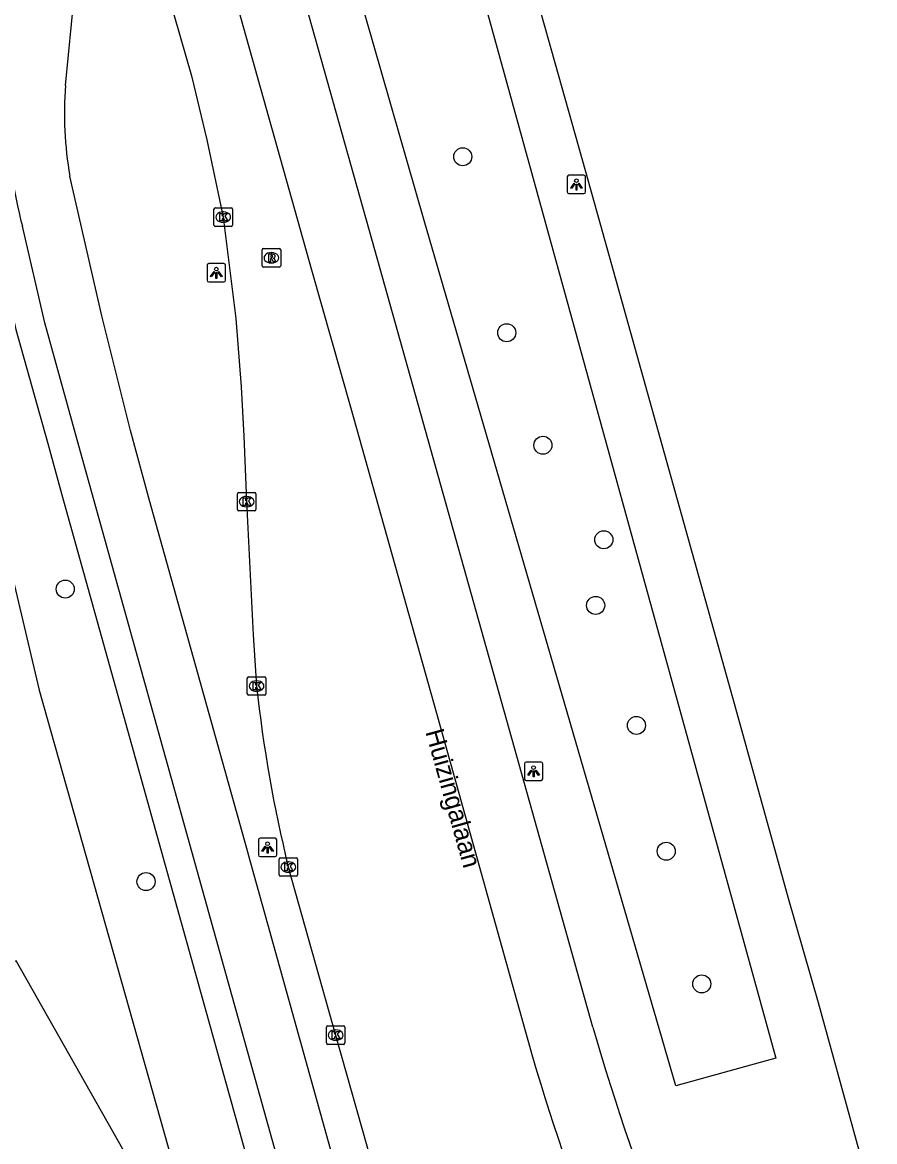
# Model space of a CAD drawing. Extents: x 158461 to 159795, y 387220 to 388672.
# Drawn here: x 159716.9 to 159763.1, y 387874.1 to 387934.7 of the extents above; entities that cross this region are included whole.
import ezdxf

# ---------------------------------------------------------------- set-up
doc = ezdxf.new("R2010")
doc.units = 0
for name, color, linetype in [('IMGEO_Berm_groen', 7, 'Continuous'), ('IMGEO_Boom', 7, 'Continuous'), ('IMGEO_Fietspad_gesloten', 7, 'Continuous'), ('IMGEO_Groenvoorziening', 7, 'Continuous'), ('IMGEO_Kolk', 7, 'Continuous'), ('IMGEO_Lichtpunt', 7, 'Continuous'), ('IMGEO_Openbare_ruimte_label', 7, 'Continuous'), ('IMGEO_OVBaan_gesloten', 7, 'Continuous'), ('IMGEO_Pand', 7, 'Continuous'), ('IMGEO_Rijbaan_regionaal_gesloten', 7, 'Continuous'), ('IMGEO_Rioolput', 7, 'Continuous'), ('IMGEO_Voetpad_open', 7, 'Continuous')]:
    doc.layers.add(name, color=color, linetype=linetype)

msp = doc.modelspace()

# ---------------------------------------------------------------- linework, layer by layer
at = {"layer": 'IMGEO_Berm_groen'}
msp.add_lwpolyline([(159733.401, 387966.816), (159744.661, 387926.02), (159757.732, 387878.595), (159752.327, 387877.107), (159738.707, 387923.945), (159726.858, 387965.154)], dxfattribs=at)
at = {"layer": 'IMGEO_Boom'}
for centre in [(159740.789, 387927.395), (159743.168, 387917.868), (159745.126, 387911.78), (159748.426, 387906.664), (159719.268, 387903.991), (159747.984, 387903.106), (159750.194, 387896.611), (159751.807, 387889.803), (159723.641, 387888.157), (159753.728, 387882.617)]:
    msp.add_circle(centre, 0.489, dxfattribs=at)
at = {"layer": 'IMGEO_Fietspad_gesloten'}
for points in [[(159719.29, 387931.254), (159719.771, 387936.253)], [(159763.087, 387783.655), (159762.739, 387784.515), (159761.723, 387787.265), (159757.936, 387797.519), (159752.452, 387811.969), (159752.292, 387812.391), (159750.56, 387817.566), (159747.828, 387825.716), (159745.789, 387832.17), (159744.843, 387835.162), (159740.716, 387848.453), (159739.776, 387851.795), (159734.791, 387869.516), (159734.442, 387870.765), (159731.988, 387879.571), (159729.317, 387889.154), (159729.095, 387889.947), (159724.168, 387907.558), (159723.828, 387908.783), (159722.806, 387912.575), (159721.247, 387918.79), (159719.52, 387926.347)], [(159737.376, 387849.541), (159731.98, 387868.76), (159727.23, 387885.831), (159720.007, 387911.755), (159718.161, 387918.411), (159716.947, 387923.645)]]:
    msp.add_lwpolyline(points, dxfattribs=at)
for centre, radius, start, end in [((159737.912, 387929.668), 18.69, 175.132, 190.23519), ((159739.512, 387929.67), 23.356, 180.33769, 194.94849)]:
    msp.add_arc(centre, radius, start, end, dxfattribs=at)
at = {"layer": 'IMGEO_Groenvoorziening'}
msp.add_lwpolyline([(159715.096, 387910.154), (159717.859, 387898.513), (159730.952, 387852.111)], dxfattribs=at)
at = {"layer": 'IMGEO_Kolk'}
for p, q in [((159727.32, 387923.701), (159727.32, 387924.553)), ((159727.395, 387924.627), (159728.247, 387924.627)), ((159727.808, 387924.407), (159727.833, 387924.407)), ((159728.321, 387924.553), (159728.321, 387923.701)), ((159727.831, 387923.847), (159727.806, 387923.847)), ((159728.247, 387923.627), (159727.395, 387923.627)), ((159728.663, 387909.225), (159729.515, 387909.225)), ((159728.588, 387908.299), (159728.588, 387909.151)), ((159729.076, 387909.005), (159729.101, 387909.005)), ((159729.589, 387909.151), (159729.589, 387908.299)), ((159729.515, 387908.225), (159728.663, 387908.225)), ((159729.099, 387908.445), (159729.074, 387908.445)), ((159729.122, 387898.316), (159729.122, 387899.168)), ((159729.197, 387899.242), (159730.049, 387899.242)), ((159729.61, 387899.022), (159729.635, 387899.022)), ((159730.123, 387899.168), (159730.123, 387898.316)), ((159729.633, 387898.462), (159729.608, 387898.462)), ((159730.049, 387898.242), (159729.197, 387898.242)), ((159730.844, 387888.519), (159730.844, 387889.371)), ((159730.919, 387889.445), (159731.771, 387889.445)), ((159731.845, 387889.371), (159731.845, 387888.519)), ((159731.355, 387888.665), (159731.33, 387888.665)), ((159731.332, 387889.225), (159731.357, 387889.225)), ((159731.771, 387888.445), (159730.919, 387888.445)), ((159733.404, 387879.42), (159733.404, 387880.272)), ((159733.479, 387880.346), (159734.331, 387880.346)), ((159734.405, 387880.272), (159734.405, 387879.42)), ((159733.915, 387879.566), (159733.89, 387879.566)), ((159733.892, 387880.126), (159733.917, 387880.126)), ((159734.331, 387879.346), (159733.479, 387879.346))]:
    msp.add_line(p, q, dxfattribs=at)
for points in [[(159727.32, 387923.701), (159727.32, 387924.553)], [(159727.395, 387924.627), (159728.247, 387924.627)], [(159728.321, 387924.553), (159728.321, 387923.701)], [(159727.641, 387924.327), (159727.764, 387924.327), (159727.764, 387924.176), (159727.894, 387924.327), (159728.058, 387924.327), (159727.912, 387924.176), (159728.065, 387923.927), (159727.913, 387923.927), (159727.828, 387924.091), (159727.764, 387924.024), (159727.764, 387923.927), (159727.641, 387923.927), (159727.641, 387924.327)], [(159728.247, 387923.627), (159727.395, 387923.627)], [(159728.663, 387909.225), (159729.515, 387909.225)], [(159728.588, 387908.299), (159728.588, 387909.151)], [(159728.909, 387908.925), (159729.032, 387908.925), (159729.032, 387908.774), (159729.162, 387908.925), (159729.326, 387908.925), (159729.18, 387908.774), (159729.333, 387908.525), (159729.181, 387908.525), (159729.096, 387908.689), (159729.032, 387908.622), (159729.032, 387908.525), (159728.909, 387908.525), (159728.909, 387908.925)], [(159729.589, 387909.151), (159729.589, 387908.299)], [(159729.515, 387908.225), (159728.663, 387908.225)], [(159729.122, 387898.316), (159729.122, 387899.168)], [(159729.197, 387899.242), (159730.049, 387899.242)], [(159729.443, 387898.942), (159729.566, 387898.942), (159729.566, 387898.791), (159729.696, 387898.942), (159729.86, 387898.942), (159729.714, 387898.791), (159729.867, 387898.542), (159729.715, 387898.542), (159729.63, 387898.706), (159729.566, 387898.639), (159729.566, 387898.542), (159729.443, 387898.542), (159729.443, 387898.942)], [(159730.123, 387899.168), (159730.123, 387898.316)], [(159730.049, 387898.242), (159729.197, 387898.242)], [(159730.844, 387888.519), (159730.844, 387889.371)], [(159730.919, 387889.445), (159731.771, 387889.445)], [(159731.845, 387889.371), (159731.845, 387888.519)], [(159731.165, 387889.145), (159731.288, 387889.145), (159731.288, 387888.994), (159731.418, 387889.145), (159731.582, 387889.145), (159731.436, 387888.994), (159731.589, 387888.745), (159731.437, 387888.745), (159731.352, 387888.909), (159731.288, 387888.842), (159731.288, 387888.745), (159731.165, 387888.745), (159731.165, 387889.145)], [(159731.771, 387888.445), (159730.919, 387888.445)], [(159733.404, 387879.42), (159733.404, 387880.272)], [(159733.479, 387880.346), (159734.331, 387880.346)], [(159734.405, 387880.272), (159734.405, 387879.42)], [(159733.725, 387880.046), (159733.848, 387880.046), (159733.848, 387879.895), (159733.978, 387880.046), (159734.142, 387880.046), (159733.996, 387879.895), (159734.149, 387879.646), (159733.997, 387879.646), (159733.912, 387879.81), (159733.848, 387879.743), (159733.848, 387879.646), (159733.725, 387879.646), (159733.725, 387880.046)], [(159734.331, 387879.346), (159733.479, 387879.346)]]:
    msp.add_lwpolyline(points, dxfattribs=at)
for centre, start, end in [((159727.397, 387924.551), 91.55205, 178.44795), ((159727.397, 387924.551), 91.55205, 178.44795), ((159728.245, 387924.551), 1.55205, 88.44795), ((159728.245, 387924.551), 1.55205, 88.44795), ((159727.397, 387923.703), 181.55205, 268.44795), ((159727.397, 387923.703), 181.55205, 268.44795), ((159728.245, 387923.703), 271.55205, 358.44795), ((159728.245, 387923.703), 271.55205, 358.44795), ((159728.665, 387909.149), 91.55205, 178.44795), ((159728.665, 387909.149), 91.55205, 178.44795), ((159729.513, 387909.149), 1.55205, 88.44795), ((159729.513, 387909.149), 1.55205, 88.44795), ((159728.665, 387908.301), 181.55205, 268.44795), ((159728.665, 387908.301), 181.55205, 268.44795), ((159729.513, 387908.301), 271.55205, 358.44795), ((159729.513, 387908.301), 271.55205, 358.44795), ((159729.199, 387899.166), 91.55205, 178.44795), ((159729.199, 387899.166), 91.55205, 178.44795), ((159730.047, 387899.166), 1.55205, 88.44795), ((159730.047, 387899.166), 1.55205, 88.44795), ((159729.199, 387898.318), 181.55205, 268.44795), ((159729.199, 387898.318), 181.55205, 268.44795), ((159730.047, 387898.318), 271.55205, 358.44795), ((159730.047, 387898.318), 271.55205, 358.44795), ((159730.921, 387889.369), 91.55205, 178.44795), ((159730.921, 387889.369), 91.55205, 178.44795), ((159731.769, 387889.369), 1.55205, 88.44795), ((159731.769, 387889.369), 1.55205, 88.44795), ((159730.921, 387888.521), 181.55205, 268.44795), ((159730.921, 387888.521), 181.55205, 268.44795), ((159731.769, 387888.521), 271.55205, 358.44795), ((159731.769, 387888.521), 271.55205, 358.44795), ((159733.481, 387880.27), 91.55205, 178.44795), ((159733.481, 387880.27), 91.55205, 178.44795), ((159734.329, 387880.27), 1.55205, 88.44795), ((159734.329, 387880.27), 1.55205, 88.44795), ((159733.481, 387879.422), 181.55205, 268.44795), ((159733.481, 387879.422), 181.55205, 268.44795), ((159734.329, 387879.422), 271.55205, 358.44795), ((159734.329, 387879.422), 271.55205, 358.44795)]:
    msp.add_arc(centre, 0.0765, start, end, dxfattribs=at)
for centre, major_axis, ratio, start_param, end_param in [((159727.807, 387924.127), (-0.387, 0.002), 0.722429, 4.712389, 7.853982), ((159727.832, 387924.127), (-0.39, 0.002), 0.717154, 1.570796, 4.712389), ((159729.075, 387908.725), (-0.387, 0.002), 0.722429, 4.712389, 7.853982), ((159729.1, 387908.725), (-0.39, 0.002), 0.717154, 1.570796, 4.712389), ((159729.609, 387898.742), (-0.387, 0.002), 0.722429, 4.712389, 7.853982), ((159729.634, 387898.742), (-0.39, 0.002), 0.717154, 1.570796, 4.712389), ((159731.331, 387888.945), (-0.387, 0.002), 0.722429, 4.712389, 7.853982), ((159731.356, 387888.945), (-0.39, 0.002), 0.717154, 1.570796, 4.712389), ((159733.891, 387879.846), (-0.387, 0.002), 0.722429, 4.712389, 7.853982), ((159733.916, 387879.846), (-0.39, 0.002), 0.717154, 1.570796, 4.712389)]:
    msp.add_ellipse(centre, major_axis=major_axis, ratio=ratio, start_param=start_param, end_param=end_param, dxfattribs=at)
at = {"layer": 'IMGEO_Lichtpunt'}
for p, q in [((159746.446, 387926.303), (159746.446, 387925.496)), ((159746.446, 387926.303), (159746.446, 387925.496)), ((159747.348, 387926.398), (159746.54, 387926.398)), ((159747.348, 387926.398), (159746.54, 387926.398)), ((159747.442, 387925.496), (159747.442, 387926.303)), ((159747.442, 387925.496), (159747.442, 387926.303)), ((159746.54, 387925.402), (159747.348, 387925.402)), ((159746.54, 387925.402), (159747.348, 387925.402)), ((159726.949, 387921.52), (159726.949, 387920.713)), ((159726.949, 387921.52), (159726.949, 387920.713)), ((159727.851, 387921.615), (159727.043, 387921.615)), ((159727.851, 387921.615), (159727.043, 387921.615)), ((159727.945, 387920.713), (159727.945, 387921.52)), ((159727.945, 387920.713), (159727.945, 387921.52)), ((159727.043, 387920.619), (159727.851, 387920.619)), ((159727.043, 387920.619), (159727.851, 387920.619)), ((159744.124, 387894.534), (159744.124, 387893.727)), ((159744.124, 387894.534), (159744.124, 387893.727)), ((159745.026, 387894.629), (159744.218, 387894.629)), ((159745.026, 387894.629), (159744.218, 387894.629)), ((159745.12, 387893.727), (159745.12, 387894.534)), ((159745.12, 387893.727), (159745.12, 387894.534)), ((159744.218, 387893.633), (159745.026, 387893.633)), ((159744.218, 387893.633), (159745.026, 387893.633)), ((159730.627, 387890.504), (159729.819, 387890.504)), ((159730.627, 387890.504), (159729.819, 387890.504)), ((159729.725, 387890.409), (159729.725, 387889.602)), ((159729.725, 387890.409), (159729.725, 387889.602)), ((159730.721, 387889.602), (159730.721, 387890.409)), ((159730.721, 387889.602), (159730.721, 387890.409)), ((159729.819, 387889.508), (159730.627, 387889.508)), ((159729.819, 387889.508), (159730.627, 387889.508))]:
    msp.add_line(p, q, dxfattribs=at)
for points in [[(159746.82, 387925.967), (159746.859, 387925.939), (159746.671, 387925.677), (159746.633, 387925.704), (159746.82, 387925.967)], [(159746.922, 387925.919), (159746.969, 387925.919), (159746.969, 387925.597), (159746.922, 387925.597), (159746.922, 387925.919)], [(159747.032, 387925.939), (159747.07, 387925.966), (159747.257, 387925.704), (159747.218, 387925.676), (159747.032, 387925.939)], [(159727.323, 387921.184), (159727.362, 387921.156), (159727.174, 387920.894), (159727.136, 387920.921), (159727.323, 387921.184)], [(159727.425, 387921.136), (159727.472, 387921.136), (159727.472, 387920.814), (159727.425, 387920.814), (159727.425, 387921.136)], [(159727.535, 387921.156), (159727.573, 387921.183), (159727.76, 387920.921), (159727.721, 387920.893), (159727.535, 387921.156)], [(159744.498, 387894.198), (159744.537, 387894.17), (159744.349, 387893.908), (159744.311, 387893.935), (159744.498, 387894.198)], [(159744.6, 387894.15), (159744.647, 387894.15), (159744.647, 387893.828), (159744.6, 387893.828), (159744.6, 387894.15)], [(159744.71, 387894.17), (159744.748, 387894.197), (159744.935, 387893.935), (159744.896, 387893.907), (159744.71, 387894.17)], [(159730.099, 387890.073), (159730.138, 387890.045), (159729.95, 387889.783), (159729.912, 387889.81), (159730.099, 387890.073)], [(159730.201, 387890.025), (159730.248, 387890.025), (159730.248, 387889.703), (159730.201, 387889.703), (159730.201, 387890.025)], [(159730.311, 387890.045), (159730.349, 387890.072), (159730.536, 387889.81), (159730.497, 387889.782), (159730.311, 387890.045)]]:
    msp.add_lwpolyline(points, dxfattribs=at)
for centre in [(159746.945, 387926.101), (159727.448, 387921.318), (159744.623, 387894.332), (159730.224, 387890.207)]:
    msp.add_circle(centre, 0.0994, dxfattribs=at)
for centre, start, end in [((159746.54, 387926.303), 90, 180), ((159746.54, 387926.303), 90, 180), ((159747.348, 387926.303), 0, 90), ((159747.348, 387926.303), 0, 90), ((159746.54, 387925.496), 180, 270), ((159746.54, 387925.496), 180, 270), ((159747.348, 387925.496), 270, 0), ((159747.348, 387925.496), 270, 360), ((159727.043, 387921.52), 90, 180), ((159727.043, 387921.52), 90, 180), ((159727.851, 387921.52), 0, 90), ((159727.851, 387921.52), 0, 90), ((159727.043, 387920.713), 180, 270), ((159727.043, 387920.713), 180, 270), ((159727.851, 387920.713), 270, 0), ((159727.851, 387920.713), 270, 360), ((159744.218, 387894.534), 90, 180), ((159744.218, 387894.534), 90, 180), ((159745.026, 387894.534), 0, 90), ((159745.026, 387894.534), 0, 90), ((159744.218, 387893.727), 180, 270), ((159744.218, 387893.727), 180, 270), ((159745.026, 387893.727), 270, 0), ((159745.026, 387893.727), 270, 360), ((159729.819, 387890.409), 90, 180), ((159729.819, 387890.409), 90, 180), ((159730.627, 387890.409), 0, 90), ((159730.627, 387890.409), 0, 90), ((159729.819, 387889.602), 180, 270), ((159729.819, 387889.602), 180, 270), ((159730.627, 387889.602), 270, 0), ((159730.627, 387889.602), 270, 360)]:
    msp.add_arc(centre, 0.0946, start, end, dxfattribs=at)
at = {"layer": 'IMGEO_OVBaan_gesloten'}
for points in [[(159690.247, 388072.875), (159690.863, 388070.203), (159692.413, 388064.553), (159703.452, 388025.178), (159713.268, 387990.016), (159732.591, 387921.282), (159734.73, 387913.778), (159739.359, 387897.267), (159743.331, 387883.05), (159744.564, 387878.664)], [(159747.834, 387880.272), (159735.911, 387922.812), (159716.822, 387990.637), (159706.964, 388025.892), (159694.93, 388068.864), (159694.291, 388071.37)], [(159707.057, 388069.688), (159709.542, 388060.989), (159716.772, 388035.358), (159734.803, 387971.44), (159747.429, 387926.601), (159755.519, 387897.675), (159758.398, 387887.256), (159760.039, 387881.617), (159762.437, 387872.897)]]:
    msp.add_lwpolyline(points, dxfattribs=at)
for centre, radius, start, end in [((159881.084, 387918.818), 138.714, 196.13371, 207.01023), ((159888.069, 387921.447), 149.747, 196.60091, 205.99255)]:
    msp.add_arc(centre, radius, start, end, dxfattribs=at)
at = {"layer": 'IMGEO_Pand'}
msp.add_lwpolyline([(159704.381, 387876.943), (159696.683, 387872.58), (159700.122, 387866.511), (159703.649, 387868.51), (159704.631, 387866.778), (159711.532, 387870.689), (159709.162, 387874.87), (159714.152, 387877.698), (159716.469, 387873.61), (159714.488, 387872.488), (159716.514, 387868.912), (159723.002, 387872.589), (159716.607, 387883.872), (159711.193, 387880.804)], dxfattribs=at)
at = {"layer": 'IMGEO_Rijbaan_regionaal_gesloten'}
for points in [[(159714.004, 387975.105), (159719.369, 387955.862), (159724.838, 387936.187), (159726.094, 387931.784), (159726.94, 387928.316), (159727.821, 387924.127), (159728.509, 387918.635), (159728.786, 387914.943), (159728.939, 387912.273), (159729.089, 387908.725), (159729.434, 387901.516), (159729.623, 387898.742)], [(159731.345, 387888.945), (159733.905, 387879.846), (159736.753, 387869.771), (159739.581, 387859.728), (159742.137, 387850.643), (159743.326, 387846.639), (159745.289, 387840.14)]]:
    msp.add_lwpolyline(points, dxfattribs=at)
msp.add_arc((159805.277, 387906.99), 76.102, 186.22175, 193.71613, dxfattribs=at)
at = {"layer": 'IMGEO_Rioolput'}
for p, q in [((159729.931, 387921.5), (159729.931, 387922.352)), ((159730.006, 387922.426), (159730.858, 387922.426)), ((159730.419, 387922.206), (159730.444, 387922.206)), ((159730.932, 387922.352), (159730.932, 387921.5)), ((159730.858, 387921.426), (159730.006, 387921.426)), ((159730.442, 387921.646), (159730.417, 387921.646))]:
    msp.add_line(p, q, dxfattribs=at)
for points in [[(159729.931, 387921.5), (159729.931, 387922.352)], [(159730.006, 387922.426), (159730.858, 387922.426)], [(159730.52, 387922.124), (159730.268, 387922.126), (159730.268, 387921.726)], [(159730.446, 387922.045), (159730.392, 387922.045), (159730.392, 387921.964)], [(159730.392, 387921.964), (159730.444, 387921.964)], [(159730.932, 387922.352), (159730.932, 387921.5)], [(159730.858, 387921.426), (159730.006, 387921.426)], [(159730.268, 387921.726), (159730.392, 387921.726), (159730.392, 387921.888), (159730.403, 387921.888)], [(159730.45, 387921.859), (159730.521, 387921.726), (159730.661, 387921.726), (159730.596, 387921.852)]]:
    msp.add_lwpolyline(points, dxfattribs=at)
for centre, radius, start, end in [((159730.008, 387922.35), 0.0765, 91.55205, 178.44795), ((159730.008, 387922.35), 0.0765, 91.55205, 178.44795), ((159730.428, 387922.153), 0.19, 274.7715, 282.96867), ((159730.452, 387921.949), 0.0964, 77.00612, 93.18647), ((159730.466, 387922.006), 0.0378, 276.66336, 79.67722), ((159730.519, 387922.014), 0.109, 350.36119, 89.41601), ((159730.517, 387922.014), 0.112, 277.58423, 350.98172), ((159730.856, 387922.35), 0.0765, 1.55205, 88.44795), ((159730.856, 387922.35), 0.0765, 1.55205, 88.44795), ((159730.008, 387921.502), 0.0765, 181.55205, 268.44795), ((159730.008, 387921.502), 0.0765, 181.55205, 268.44795), ((159730.402, 387921.835), 0.0533, 26.02933, 88.69889), ((159730.501, 387921.799), 0.108, 29.51342, 73.79051), ((159730.856, 387921.502), 0.0765, 271.55205, 358.44795), ((159730.856, 387921.502), 0.0765, 271.55205, 358.44795)]:
    msp.add_arc(centre, radius, start, end, dxfattribs=at)
for centre, major_axis, ratio, start_param, end_param in [((159730.418, 387921.926), (-0.387, 0.002), 0.722429, 4.712389, 7.853982), ((159730.443, 387921.926), (-0.39, 0.002), 0.717154, 1.570796, 4.712389)]:
    msp.add_ellipse(centre, major_axis=major_axis, ratio=ratio, start_param=start_param, end_param=end_param, dxfattribs=at)
at = {"layer": 'IMGEO_Voetpad_open'}
msp.add_lwpolyline([(159715.605, 387922.351), (159716.587, 387918.054), (159718.33, 387911.879), (159719.08, 387909.1), (159725.552, 387885.935), (159730.257, 387869.058), (159734.493, 387853.894), (159735.738, 387849.481), (159740.49, 387834.037), (159744.38, 387821.895), (159746.815, 387814.625), (159748.368, 387810.046), (159754.129, 387794.819), (159758.541, 387783.164), (159758.837, 387782.352)], dxfattribs=at)

# ---------------------------------------------------------------- texts
at = {"layer": 'IMGEO_Openbare_ruimte_label'}
msp.add_text('Huizingalaan', height=1, rotation=285.66211, dxfattribs=at).set_placement((159738.761, 387896.266))

doc.saveas('drawing.dxf')
